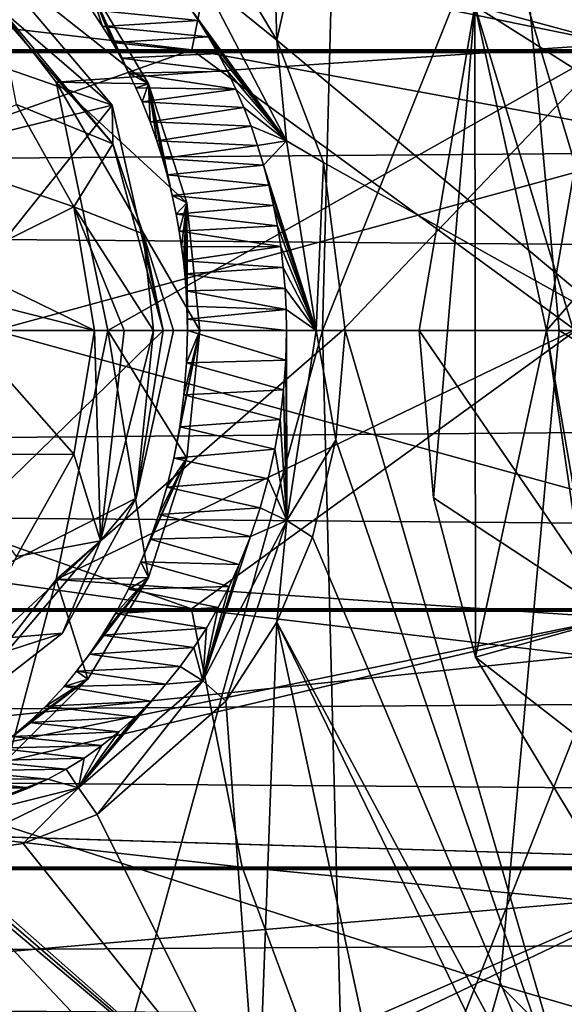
# Model space of a CAD drawing. Header units: metres. Extents: x -150 to 307, y -550 to 84.
# Tile 856 of 1056: x 210.44 to 214.26, y -4.73 to 2.18. Entities that reach past the tile are written whole.
import ezdxf

# ---------------------------------------------------------------- set-up
doc = ezdxf.new("R2010")
doc.units = ezdxf.units.M
doc.layers.add('solid_26006363', color=7, linetype='CONTINUOUS')

msp = doc.modelspace()

# ---------------------------------------------------------------- linework, layer by layer
at = {"layer": 'solid_26006363'}
for points in [[(210.618042, 12.746159, 926.440979), (199.540802, 0, 917.246277), (208.028397, 15.818866, 924.133667)], [(212.583405, 8.932697, 928.192017), (199.540802, 0, 917.246277), (210.618042, 12.746159, 926.440979)], [(209.391617, 11.514729, 927.203979), (208.929962, -0.000005, 927.139404), (212.744339, 6.936975, 929.95697)], [(213.810257, 4.600105, 929.285156), (229.17627, 9.082661, 939.973816), (229.99118, 0.000344, 940.69989)], [(213.810257, 4.600105, 929.285156), (199.540802, 0, 917.246277), (212.583405, 8.932697, 928.192017)], [(212.56279, -0.000019, 929.918945), (215.45134, -0.000019, 932.097229), (215.66008, 7.726824, 932.134583)], [(212.744339, 6.936975, 929.95697), (212.56279, -0.000019, 929.918945), (215.66008, 7.726824, 932.134583)], [(208.929962, -0.000005, 927.139404), (212.56279, -0.000019, 929.918945), (212.744339, 6.936975, 929.95697)], [(214.195068, 6.062963, 889.888855), (214.602234, 6.46374, 890.252258), (214.688553, -0.000087, 890.190491)], [(213.020996, 5.571158, 888.874329), (214.195068, 6.062963, 889.888855), (214.688553, -0.000087, 890.190491)], [(212.131622, 5.649225, 888.12738), (212.242981, 2.041377, 888.131836), (211.976913, 2.484826, 887.914673)], [(213.020996, 5.571158, 888.874329), (212.242981, 2.041377, 888.131836), (212.131622, 5.649225, 888.12738)], [(213.020996, 5.571158, 888.874329), (214.688553, -0.000087, 890.190491), (212.242981, 2.041377, 888.131836)], [(213.810257, 4.600105, 929.285156), (214.22731, 0.000173, 929.656738), (199.540802, 0, 917.246277)], [(213.810257, 4.600105, 929.285156), (229.99118, 0.000344, 940.69989), (214.22731, 0.000173, 929.656738)], [(214.443146, 1.76941, 895.218567), (214.716278, 4.099349, 895.461914), (213.633133, 2.281774, 894.496887)], [(51.326496, 1.972128, 672.819702), (52.118008, 3.784486, 673.061707), (287.022736, 1.972128, -98.107941)], [(52.118008, 3.784486, 673.061707), (287.815277, 3.786167, -97.865639), (287.022736, 1.972128, -98.107941)], [(63.380936, 3.784486, 676.505127), (64.172447, 1.972128, 676.747131), (299.085419, 3.771021, -94.420006)], [(64.172447, 1.972128, 676.747131), (299.873505, 1.954857, -94.17907), (299.085419, 3.771021, -94.420006)], [(195.914063, 1.972128, -275.727936), (211.64624, 1.972128, -269.344177), (196.179626, 3.786167, -276.513)], [(211.64624, 1.972128, -269.344177), (212.002808, 3.786167, -270.092316), (196.179626, 3.786167, -276.513)], [(199.95607, 3.771021, -287.676636), (217.073212, 3.771021, -280.730896), (200.220139, 1.954857, -288.457275)], [(217.073212, 3.771021, -280.730896), (217.42778, 1.954857, -281.474823), (200.220139, 1.954857, -288.457275)], [(211.64624, 1.972128, -269.344177), (226.512878, 1.972128, -261.144348), (212.002808, 3.786167, -270.092316)], [(226.512878, 1.972128, -261.144348), (226.955429, 3.786167, -261.845062), (212.002808, 3.786167, -270.092316)], [(209.707214, 3.023292, 889.023193), (214.624878, 2.015249, 893.179565), (215.472687, 3.721791, 893.944824)], [(213.633133, 2.281774, 894.496887), (215.472687, 3.721791, 893.944824), (214.624878, 2.015249, 893.179565)], [(209.707214, 3.023292, 889.023193), (210.693237, 1.746147, 889.830261), (214.624878, 2.015249, 893.179565)], [(211.340897, 1.734447, 889.068115), (210.693237, 1.746147, 889.830261), (209.707214, 3.023292, 889.023193)], [(210.916962, 2.448804, 888.721741), (211.340897, 1.734447, 889.068115), (209.707214, 3.023292, 889.023193)], [(209.121414, 2.264341, 890.477112), (211.085083, 1.584617, 888.545044), (210.229141, 2.59427, 887.83313)], [(210.31076, 2.252404, 887.427185), (210.229141, 2.59427, 887.83313), (211.085083, 1.584617, 888.545044)], [(211.204056, 1.808222, 888.953979), (211.340897, 1.734447, 889.068115), (210.916962, 2.448804, 888.721741)], [(211.149368, 1.914243, 888.909302), (211.204056, 1.808222, 888.953979), (210.916962, 2.448804, 888.721741)], [(211.087799, 2.023953, 888.859009), (211.149368, 1.914243, 888.909302), (210.916962, 2.448804, 888.721741)], [(211.0186, 2.136934, 888.802429), (211.087799, 2.023953, 888.859009), (210.916962, 2.448804, 888.721741)], [(210.940704, 2.252992, 888.738708), (211.0186, 2.136934, 888.802429), (210.916962, 2.448804, 888.721741)], [(211.615372, 2.29026, 887.984253), (211.723862, 2.461914, 887.80719), (212.311646, 1.333259, 888.284363)], [(211.723862, 2.461914, 887.80719), (211.976913, 2.484826, 887.914673), (212.242981, 2.041377, 888.131836)], [(212.311646, 1.333259, 888.284363), (211.723862, 2.461914, 887.80719), (212.242981, 2.041377, 888.131836)], [(210.940704, 2.252992, 888.738708), (211.615372, 2.29026, 887.984253), (211.691208, 2.179702, 888.045776)], [(211.691208, 2.179702, 888.045776), (211.615372, 2.29026, 887.984253), (212.311646, 1.333259, 888.284363)], [(209.639542, 1.227852, 890.938721), (211.085083, 1.584617, 888.545044), (209.121414, 2.264341, 890.477112)], [(210.31076, 2.252404, 887.427185), (211.090118, 1.311901, 888.068359), (210.285034, 2.241804, 887.405518)], [(210.285034, 2.241804, 887.405518), (211.090118, 1.311901, 888.068359), (210.412659, 1.58864, 887.832092)], [(210.31076, 2.252404, 887.427185), (211.085083, 1.584617, 888.545044), (211.090118, 1.311901, 888.068359)], [(210.940704, 2.252992, 888.738708), (211.691208, 2.179702, 888.045776), (211.0186, 2.136934, 888.802429)], [(213.633133, 2.281774, 894.496887), (214.327362, 0, 892.909973), (213.242691, 0, 894.148987)], [(213.633133, 2.281774, 894.496887), (213.242691, 0, 894.148987), (213.342361, -1.176028, 894.237793)], [(213.633133, 2.281774, 894.496887), (213.342361, -1.176028, 894.237793), (213.637802, -2.294474, 894.501038)], [(213.633133, 2.281774, 894.496887), (214.624878, 2.015249, 893.179565), (214.327362, 0, 892.909973)], [(214.138153, 0, 894.946838), (213.633133, 2.281774, 894.496887), (213.637802, -2.294474, 894.501038)], [(214.443146, 1.76941, 895.218567), (213.633133, 2.281774, 894.496887), (214.138153, 0, 894.946838)], [(211.0186, 2.136934, 888.802429), (211.691208, 2.179702, 888.045776), (211.763245, 2.064895, 888.104126)], [(211.763245, 2.064895, 888.104126), (211.691208, 2.179702, 888.045776), (212.311646, 1.333259, 888.284363)], [(211.0186, 2.136934, 888.802429), (211.763245, 2.064895, 888.104126), (211.087799, 2.023953, 888.859009)], [(210.693237, 1.746147, 889.830261), (211.055954, 0.000083, 890.12561), (214.624878, 2.015249, 893.179565)], [(211.055954, 0.000083, 890.12561), (212.704758, 0.000014, 891.521667), (214.624878, 2.015249, 893.179565)], [(211.087799, 2.023953, 888.859009), (211.763245, 2.064895, 888.104126), (211.831314, 1.946057, 888.159241)], [(211.087799, 2.023953, 888.859009), (211.831314, 1.946057, 888.159241), (211.149368, 1.914243, 888.909302)], [(211.831314, 1.946057, 888.159241), (211.763245, 2.064895, 888.104126), (212.311646, 1.333259, 888.284363)], [(212.571487, 1.181915, 888.399475), (212.242981, 2.041377, 888.131836), (214.688553, -0.000087, 890.190491)], [(212.311646, 1.333259, 888.284363), (212.242981, 2.041377, 888.131836), (212.571487, 1.181915, 888.399475)], [(212.704758, 0.000014, 891.521667), (214.327362, 0, 892.909973), (214.624878, 2.015249, 893.179565)], [(51.326496, 1.972128, 672.819702), (286.751587, 0, -98.190849), (51.055336, 0, 672.736816)], [(51.326496, 1.972128, 672.819702), (287.022736, 1.972128, -98.107941), (286.751587, 0, -98.190849)], [(64.172447, 1.972128, 676.747131), (64.443604, 0, 676.830017), (299.873505, 1.954857, -94.17907)], [(64.443604, 0, 676.830017), (300.139832, 0, -94.097641), (299.873505, 1.954857, -94.17907)], [(195.914063, 1.972128, -275.727936), (206.087204, 0, -271.541718), (211.64624, 1.972128, -269.344177)], [(200.220139, 1.954857, -288.457275), (217.42778, 1.954857, -281.474823), (210.262085, 0, -284.97406)], [(211.64624, 1.972128, -269.344177), (206.087204, 0, -271.541718), (214.343445, 0, -267.70639)], [(217.42778, 1.954857, -281.474823), (227.565887, 0, -276.501038), (210.262085, 0, -284.97406)], [(211.149368, 1.914243, 888.909302), (211.831314, 1.946057, 888.159241), (211.895264, 1.823421, 888.210999)], [(211.64624, 1.972128, -269.344177), (214.343445, 0, -267.70639), (222.338913, 0, -263.353485)], [(211.64624, 1.972128, -269.344177), (222.338913, 0, -263.353485), (226.512878, 1.972128, -261.144348)], [(211.895264, 1.823421, 888.210999), (211.831314, 1.946057, 888.159241), (212.311646, 1.333259, 888.284363)], [(211.149368, 1.914243, 888.909302), (211.895264, 1.823421, 888.210999), (211.204056, 1.808222, 888.953979)], [(211.204056, 1.808222, 888.953979), (211.895264, 1.823421, 888.210999), (211.954971, 1.69724, 888.259277)], [(211.204056, 1.808222, 888.953979), (211.954971, 1.69724, 888.259277), (211.252655, 1.705963, 888.993652)], [(211.204056, 1.808222, 888.953979), (211.252655, 1.705963, 888.993652), (211.340897, 1.734447, 889.068115)], [(211.954971, 1.69724, 888.259277), (211.895264, 1.823421, 888.210999), (212.311646, 1.333259, 888.284363)], [(211.701431, 0.000012, 889.361816), (211.055954, 0.000083, 890.12561), (210.693237, 1.746147, 889.830261)], [(211.60965, 0.897964, 889.28717), (211.701431, 0.000012, 889.361816), (210.693237, 1.746147, 889.830261)], [(211.340897, 1.734447, 889.068115), (211.60965, 0.897964, 889.28717), (210.693237, 1.746147, 889.830261)], [(211.252655, 1.705963, 888.993652), (211.295929, 1.607391, 889.028931), (211.340897, 1.734447, 889.068115)], [(211.295929, 1.607391, 889.028931), (211.352036, 1.466679, 889.074707), (211.340897, 1.734447, 889.068115)], [(211.50766, 0.949452, 889.201599), (211.60965, 0.897964, 889.28717), (211.340897, 1.734447, 889.068115)], [(211.471893, 1.093207, 889.172424), (211.50766, 0.949452, 889.201599), (211.340897, 1.734447, 889.068115)], [(211.438766, 1.209746, 889.145447), (211.471893, 1.093207, 889.172424), (211.340897, 1.734447, 889.068115)], [(211.3992, 1.334149, 889.11322), (211.438766, 1.209746, 889.145447), (211.340897, 1.734447, 889.068115)], [(211.352036, 1.466679, 889.074707), (211.3992, 1.334149, 889.11322), (211.340897, 1.734447, 889.068115)], [(215.485535, 1.54309, 893.91803), (214.443146, 1.76941, 895.218567), (214.138153, 0, 894.946838)], [(211.252655, 1.705963, 888.993652), (211.954971, 1.69724, 888.259277), (211.295929, 1.607391, 889.028931)], [(211.295929, 1.607391, 889.028931), (211.954971, 1.69724, 888.259277), (212.010376, 1.567762, 888.304077)], [(212.010376, 1.567762, 888.304077), (211.954971, 1.69724, 888.259277), (212.311646, 1.333259, 888.284363)], [(211.295929, 1.607391, 889.028931), (212.010376, 1.567762, 888.304077), (211.352036, 1.466679, 889.074707)], [(209.822449, 0, 891.101685), (211.085083, 1.584617, 888.545044), (209.639542, 1.227852, 890.938721)], [(209.68811, 1.257261, 888.545105), (210.412659, 1.58864, 887.832092), (210.816727, 0.868942, 888.161011)], [(209.822449, 0, 891.101685), (211.445084, 0, 888.843506), (211.085083, 1.584617, 888.545044)], [(211.090118, 1.311901, 888.068359), (210.816727, 0.868942, 888.161011), (210.412659, 1.58864, 887.832092)], [(211.085083, 1.584617, 888.545044), (211.445084, 0, 888.843506), (211.090118, 1.311901, 888.068359)], [(211.352036, 1.466679, 889.074707), (212.010376, 1.567762, 888.304077), (212.061417, 1.435238, 888.345337)], [(212.061417, 1.435238, 888.345337), (212.010376, 1.567762, 888.304077), (212.311646, 1.333259, 888.284363)], [(215.485535, 1.54309, 893.91803), (214.138153, 0, 894.946838), (215.257401, 0, 893.712463)], [(211.352036, 1.466679, 889.074707), (212.061417, 1.435238, 888.345337), (211.3992, 1.334149, 889.11322)], [(211.3992, 1.334149, 889.11322), (212.061417, 1.435238, 888.345337), (212.108002, 1.299922, 888.382935)], [(212.108002, 1.299922, 888.382935), (212.061417, 1.435238, 888.345337), (212.311646, 1.333259, 888.284363)], [(211.3992, 1.334149, 889.11322), (212.108002, 1.299922, 888.382935), (211.438766, 1.209746, 889.145447)], [(212.15004, 1.162055, 888.416931), (212.108002, 1.299922, 888.382935), (212.311646, 1.333259, 888.284363)], [(212.15004, 1.162055, 888.416931), (212.311646, 1.333259, 888.284363), (212.519562, 0.000019, 888.452087)], [(212.311646, 1.333259, 888.284363), (212.571487, 1.181915, 888.399475), (212.519562, 0.000019, 888.452087)], [(210.004211, 0.465753, 888.826782), (209.68811, 1.257261, 888.545105), (210.816727, 0.868942, 888.161011)], [(211.090118, 1.311901, 888.068359), (211.303528, 0.680663, 888.243225), (210.816727, 0.868942, 888.161011)], [(211.445084, 0, 888.843506), (211.303528, 0.680663, 888.243225), (211.090118, 1.311901, 888.068359)], [(211.438766, 1.209746, 889.145447), (212.108002, 1.299922, 888.382935), (212.15004, 1.162055, 888.416931)], [(211.438766, 1.209746, 889.145447), (212.15004, 1.162055, 888.416931), (211.471893, 1.093207, 889.172424)], [(212.519562, 0.000019, 888.452087), (212.571487, 1.181915, 888.399475), (212.722794, -0.000005, 888.522522)], [(212.571487, 1.181915, 888.399475), (214.688553, -0.000087, 890.190491), (212.722794, -0.000005, 888.522522)], [(211.471893, 1.093207, 889.172424), (212.15004, 1.162055, 888.416931), (212.187424, 1.021864, 888.447083)], [(212.187424, 1.021864, 888.447083), (212.15004, 1.162055, 888.416931), (212.519562, 0.000019, 888.452087)], [(211.471893, 1.093207, 889.172424), (212.187424, 1.021864, 888.447083), (211.50766, 0.949452, 889.201599)], [(211.50766, 0.949452, 889.201599), (212.187424, 1.021864, 888.447083), (212.220016, 0.879571, 888.473389)], [(212.220016, 0.879571, 888.473389), (212.187424, 1.021864, 888.447083), (212.519562, 0.000019, 888.452087)], [(211.50766, 0.949452, 889.201599), (212.220016, 0.879571, 888.473389), (211.535583, 0.818101, 889.224365)], [(211.50766, 0.949452, 889.201599), (211.535583, 0.818101, 889.224365), (211.60965, 0.897964, 889.28717)], [(210.004211, 0.465753, 888.826782), (210.816727, 0.868942, 888.161011), (210.960999, 0, 888.276428)], [(211.170395, 0, 888.221008), (210.960999, 0, 888.276428), (210.816727, 0.868942, 888.161011)], [(211.303528, 0.680663, 888.243225), (211.376602, 0, 888.30304), (210.816727, 0.868942, 888.161011)], [(211.170395, 0, 888.221008), (210.816727, 0.868942, 888.161011), (211.376602, 0, 888.30304)], [(211.535583, 0.818101, 889.224365), (211.55719, 0.698253, 889.241943), (211.60965, 0.897964, 889.28717)], [(211.535583, 0.818101, 889.224365), (212.220016, 0.879571, 888.473389), (212.247681, 0.735542, 888.495728)], [(211.55719, 0.698253, 889.241943), (211.573776, 0.588945, 889.255432), (211.60965, 0.897964, 889.28717)], [(211.573776, 0.588945, 889.255432), (211.586349, 0.489469, 889.265686), (211.60965, 0.897964, 889.28717)], [(211.586349, 0.489469, 889.265686), (211.595703, 0.399014, 889.273315), (211.60965, 0.897964, 889.28717)], [(211.595703, 0.399014, 889.273315), (211.605209, 0.278037, 889.281067), (211.60965, 0.897964, 889.28717)], [(211.605209, 0.278037, 889.281067), (211.610703, 0.172487, 889.285522), (211.60965, 0.897964, 889.28717)], [(211.60965, 0.897964, 889.28717), (211.614136, 0.000008, 889.28833), (211.701431, 0.000012, 889.361816)], [(211.613388, 0.080411, 889.28772), (211.614136, 0.000008, 889.28833), (211.60965, 0.897964, 889.28717)], [(211.610703, 0.172487, 889.285522), (211.613388, 0.080411, 889.28772), (211.60965, 0.897964, 889.28717)], [(212.247681, 0.735542, 888.495728), (212.220016, 0.879571, 888.473389), (212.519562, 0.000019, 888.452087)], [(211.535583, 0.818101, 889.224365), (212.247681, 0.735542, 888.495728), (211.55719, 0.698253, 889.241943)], [(211.55719, 0.698253, 889.241943), (212.247681, 0.735542, 888.495728), (212.27034, 0.590158, 888.513977)], [(211.55719, 0.698253, 889.241943), (212.27034, 0.590158, 888.513977), (211.573776, 0.588945, 889.255432)], [(212.27034, 0.590158, 888.513977), (212.247681, 0.735542, 888.495728), (212.519562, 0.000019, 888.452087)], [(211.517899, 0, 888.566772), (211.376602, 0, 888.30304), (211.303528, 0.680663, 888.243225)], [(211.445084, 0, 888.843506), (211.517899, 0, 888.566772), (211.303528, 0.680663, 888.243225)], [(211.573776, 0.588945, 889.255432), (212.27034, 0.590158, 888.513977), (211.586349, 0.489469, 889.265686)], [(211.586349, 0.489469, 889.265686), (212.27034, 0.590158, 888.513977), (212.287979, 0.443666, 888.528198)], [(212.287979, 0.443666, 888.528198), (212.27034, 0.590158, 888.513977), (212.519562, 0.000019, 888.452087)], [(211.586349, 0.489469, 889.265686), (212.287979, 0.443666, 888.528198), (211.595703, 0.399014, 889.273315)], [(210.036972, 0.234711, 888.855957), (210.004211, 0.465753, 888.826782), (210.960999, 0, 888.276428)], [(211.595703, 0.399014, 889.273315), (212.287979, 0.443666, 888.528198), (212.300598, 0.296312, 888.538391)], [(212.300598, 0.296312, 888.538391), (212.287979, 0.443666, 888.528198), (212.519562, 0.000019, 888.452087)], [(211.595703, 0.399014, 889.273315), (212.300598, 0.296312, 888.538391), (211.605209, 0.278037, 889.281067)], [(211.605209, 0.278037, 889.281067), (212.300598, 0.296312, 888.538391), (212.308182, 0.148346, 888.544495)], [(211.605209, 0.278037, 889.281067), (212.308182, 0.148346, 888.544495), (211.610703, 0.172487, 889.285522)], [(212.308182, 0.148346, 888.544495), (212.300598, 0.296312, 888.538391), (212.519562, 0.000019, 888.452087)], [(210.047958, 0, 888.865723), (210.036972, 0.234711, 888.855957), (210.960999, 0, 888.276428)], [(211.610703, 0.172487, 889.285522), (212.308182, 0.148346, 888.544495), (211.613388, 0.080411, 889.28772)], [(211.613388, 0.080411, 889.28772), (212.308182, 0.148346, 888.544495), (212.310715, 0.000022, 888.54657)], [(212.308182, 0.148346, 888.544495), (212.519562, 0.000019, 888.452087), (212.310715, 0.000022, 888.54657)], [(211.613388, 0.080411, 889.28772), (212.310715, 0.000022, 888.54657), (211.614136, 0.000008, 889.28833)], [(199.540802, 0, 917.246277), (214.22731, 0.000173, 929.656738), (213.810318, -4.599802, 929.285156)], [(209.122696, -2.262609, 890.47821), (211.445084, 0, 888.843506), (209.822449, 0, 891.101685)], [(209.888031, -0.871697, 888.723206), (210.047958, 0, 888.865723), (210.81752, -0.869209, 888.1604)], [(210.81752, -0.869209, 888.1604), (210.047958, 0, 888.865723), (210.960999, 0, 888.276428)], [(210.692017, -1.748939, 889.829285), (212.704758, 0.000014, 891.521667), (211.055954, 0.000083, 890.12561)], [(211.340576, -1.735145, 889.067871), (210.692017, -1.748939, 889.829285), (211.055954, 0.000083, 890.12561)], [(210.692017, -1.748939, 889.829285), (214.327362, 0, 892.909973), (212.704758, 0.000014, 891.521667)], [(214.625748, -2.018053, 893.180359), (214.327362, 0, 892.909973), (210.692017, -1.748939, 889.829285)], [(210.81752, -0.869209, 888.1604), (210.960999, 0, 888.276428), (211.003021, -1.477693, 887.996826)], [(211.003021, -1.477693, 887.996826), (210.960999, 0, 888.276428), (211.170395, 0, 888.221008)], [(211.003021, -1.477693, 887.996826), (211.170395, 0, 888.221008), (211.376602, 0, 888.30304)], [(211.003021, -1.477693, 887.996826), (211.376602, 0, 888.30304), (211.253876, -1.178106, 888.685059)], [(211.609802, -0.897226, 889.287292), (211.055954, 0.000083, 890.12561), (211.701431, 0.000012, 889.361816)], [(211.340576, -1.735145, 889.067871), (211.055954, 0.000083, 890.12561), (211.609802, -0.897226, 889.287292)], [(211.253876, -1.178106, 888.685059), (211.376602, 0, 888.30304), (211.517899, 0, 888.566772)], [(211.253876, -1.178106, 888.685059), (211.517899, 0, 888.566772), (211.445084, 0, 888.843506)], [(211.519501, -0.896429, 889.211243), (211.609802, -0.897226, 889.287292), (211.701431, 0.000012, 889.361816)], [(211.560715, -0.676122, 889.244812), (211.519501, -0.896429, 889.211243), (211.701431, 0.000012, 889.361816)], [(211.590485, -0.451157, 889.269043), (211.560715, -0.676122, 889.244812), (211.701431, 0.000012, 889.361816)], [(211.608215, -0.226195, 889.283508), (211.590485, -0.451157, 889.269043), (211.701431, 0.000012, 889.361816)], [(211.614136, 0.000008, 889.28833), (211.608215, -0.226195, 889.283508), (211.701431, 0.000012, 889.361816)], [(211.614136, 0.000008, 889.28833), (212.305725, -0.20782, 888.542542), (211.608215, -0.226195, 889.283508)], [(211.614136, 0.000008, 889.28833), (212.310715, 0.000022, 888.54657), (212.305725, -0.20782, 888.542542)], [(212.305725, -0.20782, 888.542542), (212.310715, 0.000022, 888.54657), (212.311798, -1.333553, 888.284485)], [(212.310715, 0.000022, 888.54657), (212.519562, 0.000019, 888.452087), (212.311798, -1.333553, 888.284485)], [(212.311798, -1.333553, 888.284485), (212.519562, 0.000019, 888.452087), (212.657822, -0.76711, 888.469666)], [(212.519562, 0.000019, 888.452087), (212.722794, -0.000005, 888.522522), (212.657822, -0.76711, 888.469666)], [(213.242691, 0, 894.148987), (214.327362, 0, 892.909973), (214.625748, -2.018053, 893.180359)], [(213.342361, -1.176028, 894.237793), (213.242691, 0, 894.148987), (214.625748, -2.018053, 893.180359)], [(214.138153, 0, 894.946838), (213.637802, -2.294474, 894.501038), (214.737976, -4.122272, 895.481262)], [(213.810318, -4.599802, 929.285156), (214.22731, 0.000173, 929.656738), (229.176407, -9.081716, 939.973938)], [(214.439346, -1.759317, 895.21521), (214.138153, 0, 894.946838), (214.737976, -4.122272, 895.481262)], [(215.257401, 0, 893.712463), (214.138153, 0, 894.946838), (214.439346, -1.759317, 895.21521)], [(214.22731, 0.000173, 929.656738), (229.99118, 0.000344, 940.69989), (229.176407, -9.081716, 939.973938)], [(51.055336, 0, 672.736816), (286.751587, 0, -98.190849), (287.017914, -1.954857, -98.109421)], [(51.326496, -1.972128, 672.819702), (51.055336, 0, 672.736816), (287.017914, -1.954857, -98.109421)], [(64.172447, -1.972128, 676.747131), (299.868683, -1.972128, -94.180542), (300.139832, 0, -94.097641)], [(64.443604, 0, 676.830017), (64.172447, -1.972128, 676.747131), (300.139832, 0, -94.097641)], [(195.912445, -1.954857, -275.723175), (211.644073, -1.954857, -269.33963), (197.603653, 0, -274.843964)], [(211.644073, -1.954857, -269.33963), (206.087204, 0, -271.541718), (197.603653, 0, -274.843964)], [(199.540802, 0, 917.246277), (213.810318, -4.599802, 929.285156), (212.583496, -8.932452, 928.192139)], [(199.540802, 0, 917.246277), (212.583496, -8.932452, 928.192139), (210.618164, -12.745977, 926.441101)], [(199.540802, 0, 917.246277), (210.618164, -12.745977, 926.441101), (208.028534, -15.818749, 924.133789)], [(210.262085, 0, -284.97406), (217.425598, -1.972128, -281.470245), (200.218521, -1.972128, -288.452515)], [(211.644073, -1.954857, -269.33963), (214.343445, 0, -267.70639), (206.087204, 0, -271.541718)], [(209.391617, -11.514744, 927.203979), (212.56279, -0.000019, 929.918945), (208.929962, -0.000005, 927.139404)], [(209.122696, -2.262609, 890.47821), (211.253876, -1.178106, 888.685059), (211.445084, 0, 888.843506)], [(209.391617, -11.514744, 927.203979), (212.741653, -6.885615, 929.95636), (212.56279, -0.000019, 929.918945)], [(210.262085, 0, -284.97406), (227.565887, 0, -276.501038), (217.425598, -1.972128, -281.470245)], [(211.644073, -1.954857, -269.33963), (226.510178, -1.954857, -261.140106), (214.343445, 0, -267.70639)], [(212.741653, -6.885615, 929.95636), (215.45134, -0.000019, 932.097229), (212.56279, -0.000019, 929.918945)], [(212.657822, -0.76711, 888.469666), (212.722794, -0.000005, 888.522522), (214.602142, -6.456104, 890.251892)], [(214.602142, -6.456104, 890.251892), (212.722794, -0.000005, 888.522522), (214.688553, -0.000087, 890.190491)], [(212.741653, -6.885615, 929.95636), (215.66008, -7.72686, 932.134583), (215.45134, -0.000019, 932.097229)], [(211.608215, -0.226195, 889.283508), (212.290619, -0.41666, 888.530334), (211.590485, -0.451157, 889.269043)], [(211.608215, -0.226195, 889.283508), (212.305725, -0.20782, 888.542542), (212.290619, -0.41666, 888.530334)], [(212.290619, -0.41666, 888.530334), (212.305725, -0.20782, 888.542542), (212.311798, -1.333553, 888.284485)], [(211.590485, -0.451157, 889.269043), (212.265198, -0.625812, 888.509827), (211.560715, -0.676122, 889.244812)], [(211.590485, -0.451157, 889.269043), (212.290619, -0.41666, 888.530334), (212.265198, -0.625812, 888.509827)], [(212.265198, -0.625812, 888.509827), (212.290619, -0.41666, 888.530334), (212.311798, -1.333553, 888.284485)], [(211.560715, -0.676122, 889.244812), (212.229218, -0.834556, 888.480835), (211.519501, -0.896429, 889.211243)], [(211.560715, -0.676122, 889.244812), (212.265198, -0.625812, 888.509827), (212.229218, -0.834556, 888.480835)], [(212.229218, -0.834556, 888.480835), (212.265198, -0.625812, 888.509827), (212.311798, -1.333553, 888.284485)], [(212.311798, -1.333553, 888.284485), (212.657822, -0.76711, 888.469666), (212.494324, -1.451151, 888.336792)], [(212.494324, -1.451151, 888.336792), (212.657822, -0.76711, 888.469666), (214.602142, -6.456104, 890.251892)], [(209.888031, -0.871697, 888.723206), (210.81752, -0.869209, 888.1604), (210.412613, -1.588721, 887.832031)], [(210.412613, -1.588721, 887.832031), (210.81752, -0.869209, 888.1604), (211.003021, -1.477693, 887.996826)], [(211.2883, -1.625487, 889.022705), (211.340576, -1.735145, 889.067871), (211.609802, -0.897226, 889.287292)], [(211.352264, -1.466625, 889.074951), (211.2883, -1.625487, 889.022705), (211.609802, -0.897226, 889.287292)], [(211.413467, -1.291806, 889.124817), (211.352264, -1.466625, 889.074951), (211.609802, -0.897226, 889.287292)], [(211.46991, -1.101256, 889.170837), (211.413467, -1.291806, 889.124817), (211.609802, -0.897226, 889.287292)], [(211.519501, -0.896429, 889.211243), (212.182556, -1.041848, 888.443176), (211.46991, -1.101256, 889.170837)], [(211.519501, -0.896429, 889.211243), (211.46991, -1.101256, 889.170837), (211.609802, -0.897226, 889.287292)], [(211.519501, -0.896429, 889.211243), (212.229218, -0.834556, 888.480835), (212.182556, -1.041848, 888.443176)], [(212.182556, -1.041848, 888.443176), (212.229218, -0.834556, 888.480835), (212.311798, -1.333553, 888.284485)], [(211.46991, -1.101256, 889.170837), (212.125168, -1.24662, 888.396851), (211.413467, -1.291806, 889.124817)], [(211.46991, -1.101256, 889.170837), (212.182556, -1.041848, 888.443176), (212.125168, -1.24662, 888.396851)], [(212.125168, -1.24662, 888.396851), (212.182556, -1.041848, 888.443176), (212.311798, -1.333553, 888.284485)], [(213.637802, -2.294474, 894.501038), (213.342361, -1.176028, 894.237793), (214.625748, -2.018053, 893.180359)], [(209.122696, -2.262609, 890.47821), (210.737793, -2.12622, 888.25647), (211.253876, -1.178106, 888.685059)], [(211.003021, -1.477693, 887.996826), (211.253876, -1.178106, 888.685059), (210.737793, -2.12622, 888.25647)], [(211.413467, -1.291806, 889.124817), (212.056992, -1.447971, 888.341736), (211.352264, -1.466625, 889.074951)], [(211.413467, -1.291806, 889.124817), (212.125168, -1.24662, 888.396851), (212.056992, -1.447971, 888.341736)], [(212.056992, -1.447971, 888.341736), (212.125168, -1.24662, 888.396851), (212.311798, -1.333553, 888.284485)], [(211.723938, -2.461733, 887.807251), (212.311798, -1.333553, 888.284485), (211.885239, -2.603796, 887.8396)], [(212.056992, -1.447971, 888.341736), (212.311798, -1.333553, 888.284485), (211.723938, -2.461733, 887.807251)], [(212.311798, -1.333553, 888.284485), (212.242218, -2.047968, 888.131287), (211.885239, -2.603796, 887.8396)], [(212.311798, -1.333553, 888.284485), (212.494324, -1.451151, 888.336792), (212.242218, -2.047968, 888.131287)], [(211.352264, -1.466625, 889.074951), (212.056992, -1.447971, 888.341736), (211.978241, -1.644623, 888.278076)], [(211.978241, -1.644623, 888.278076), (212.056992, -1.447971, 888.341736), (211.723938, -2.461733, 887.807251)], [(212.494324, -1.451151, 888.336792), (214.602142, -6.456104, 890.251892), (212.242218, -2.047968, 888.131287)], [(211.003021, -1.477693, 887.996826), (209.913528, -2.768022, 887.56958), (210.018768, -2.393639, 887.185791)], [(211.003021, -1.477693, 887.996826), (210.737793, -2.12622, 888.25647), (209.913528, -2.768022, 887.56958)], [(210.412613, -1.588721, 887.832031), (211.003021, -1.477693, 887.996826), (210.018768, -2.393639, 887.185791)], [(211.352264, -1.466625, 889.074951), (211.978241, -1.644623, 888.278076), (211.2883, -1.625487, 889.022705)], [(211.2883, -1.625487, 889.022705), (211.907776, -1.797745, 888.22113), (211.199448, -1.817236, 888.950195)], [(211.2883, -1.625487, 889.022705), (211.199448, -1.817236, 888.950195), (211.340576, -1.735145, 889.067871)], [(211.2883, -1.625487, 889.022705), (211.978241, -1.644623, 888.278076), (211.907776, -1.797745, 888.22113)], [(211.907776, -1.797745, 888.22113), (211.978241, -1.644623, 888.278076), (211.723938, -2.461733, 887.807251)], [(214.625748, -2.018053, 893.180359), (210.692017, -1.748939, 889.829285), (209.703369, -3.026222, 889.020081)], [(210.359283, -3.003443, 888.264404), (209.703369, -3.026222, 889.020081), (210.692017, -1.748939, 889.829285)], [(210.359283, -3.003443, 888.264404), (210.692017, -1.748939, 889.829285), (210.915619, -2.450551, 888.720642)], [(210.915619, -2.450551, 888.720642), (210.692017, -1.748939, 889.829285), (211.340576, -1.735145, 889.067871)], [(210.835709, -2.393886, 888.652771), (210.915619, -2.450551, 888.720642), (211.340576, -1.735145, 889.067871)], [(210.925537, -2.274168, 888.726257), (210.835709, -2.393886, 888.652771), (211.340576, -1.735145, 889.067871)], [(211.016769, -2.139305, 888.800903), (210.925537, -2.274168, 888.726257), (211.340576, -1.735145, 889.067871)], [(211.108429, -1.987693, 888.875854), (211.016769, -2.139305, 888.800903), (211.340576, -1.735145, 889.067871)], [(211.199448, -1.817236, 888.950195), (211.108429, -1.987693, 888.875854), (211.340576, -1.735145, 889.067871)], [(211.199448, -1.817236, 888.950195), (211.907776, -1.797745, 888.22113), (211.830826, -1.946449, 888.158875)], [(211.830826, -1.946449, 888.158875), (211.907776, -1.797745, 888.22113), (211.723938, -2.461733, 887.807251)], [(211.199448, -1.817236, 888.950195), (211.830826, -1.946449, 888.158875), (211.108429, -1.987693, 888.875854)], [(51.326496, -1.972128, 672.819702), (287.017914, -1.954857, -98.109421), (287.806, -3.771021, -97.868477)], [(52.118008, -3.784486, 673.061707), (51.326496, -1.972128, 672.819702), (287.806, -3.771021, -97.868477)], [(63.380936, -3.784486, 676.505127), (299.076141, -3.786167, -94.422852), (299.868683, -1.972128, -94.180542)], [(64.172447, -1.972128, 676.747131), (63.380936, -3.784486, 676.505127), (299.868683, -1.972128, -94.180542)], [(211.998627, -3.771021, -270.083557), (211.644073, -1.954857, -269.33963), (195.912445, -1.954857, -275.723175)], [(196.176514, -3.771021, -276.503784), (211.998627, -3.771021, -270.083557), (195.912445, -1.954857, -275.723175)], [(217.425598, -1.972128, -281.470245), (217.069046, -3.786167, -280.722137), (199.952957, -3.786167, -287.66745)], [(200.218521, -1.972128, -288.452515), (217.425598, -1.972128, -281.470245), (199.952957, -3.786167, -287.66745)], [(211.108429, -1.987693, 888.875854), (211.747635, -2.09012, 888.091492), (211.016769, -2.139305, 888.800903)], [(211.108429, -1.987693, 888.875854), (211.830826, -1.946449, 888.158875), (211.747635, -2.09012, 888.091492)], [(226.950241, -3.771021, -261.836853), (226.510178, -1.954857, -261.140106), (211.644073, -1.954857, -269.33963)], [(211.998627, -3.771021, -270.083557), (226.950241, -3.771021, -261.836853), (211.644073, -1.954857, -269.33963)], [(211.747635, -2.09012, 888.091492), (211.830826, -1.946449, 888.158875), (211.723938, -2.461733, 887.807251)], [(214.625748, -2.018053, 893.180359), (209.703369, -3.026222, 889.020081), (208.352722, -3.496214, 887.904114)], [(215.468597, -3.716284, 893.941162), (214.625748, -2.018053, 893.180359), (208.352722, -3.496214, 887.904114)], [(211.885239, -2.603796, 887.8396), (212.242218, -2.047968, 888.131287), (212.109558, -5.66057, 888.109253)], [(212.999329, -5.563845, 888.855713), (212.109558, -5.66057, 888.109253), (212.242218, -2.047968, 888.131287)], [(214.188354, -6.058324, 889.882935), (212.242218, -2.047968, 888.131287), (214.602142, -6.456104, 890.251892)], [(214.188354, -6.058324, 889.882935), (212.999329, -5.563845, 888.855713), (212.242218, -2.047968, 888.131287)], [(213.637802, -2.294474, 894.501038), (214.625748, -2.018053, 893.180359), (215.468597, -3.716284, 893.941162)], [(207.432831, -3.19988, 888.972595), (209.913528, -2.768022, 887.56958), (210.737793, -2.12622, 888.25647)], [(207.432831, -3.19988, 888.972595), (210.737793, -2.12622, 888.25647), (209.122696, -2.262609, 890.47821)], [(211.016769, -2.139305, 888.800903), (211.658524, -2.228198, 888.019287), (210.925537, -2.274168, 888.726257)], [(211.016769, -2.139305, 888.800903), (211.747635, -2.09012, 888.091492), (211.658524, -2.228198, 888.019287)], [(211.658524, -2.228198, 888.019287), (211.747635, -2.09012, 888.091492), (211.723938, -2.461733, 887.807251)], [(210.925537, -2.274168, 888.726257), (211.563843, -2.360031, 887.942444), (210.835709, -2.393886, 888.652771)], [(210.925537, -2.274168, 888.726257), (211.658524, -2.228198, 888.019287), (211.563843, -2.360031, 887.942444)], [(211.563843, -2.360031, 887.942444), (211.658524, -2.228198, 888.019287), (211.723938, -2.461733, 887.807251)], [(214.737976, -4.122272, 895.481262), (213.637802, -2.294474, 894.501038), (215.468597, -3.716284, 893.941162)], [(210.835709, -2.393886, 888.652771), (211.463608, -2.485527, 887.861084), (210.74762, -2.500552, 888.580627)], [(210.835709, -2.393886, 888.652771), (210.74762, -2.500552, 888.580627), (210.915619, -2.450551, 888.720642)], [(210.835709, -2.393886, 888.652771), (211.563843, -2.360031, 887.942444), (211.463608, -2.485527, 887.861084)], [(211.463608, -2.485527, 887.861084), (211.563843, -2.360031, 887.942444), (211.723938, -2.461733, 887.807251)], [(210.276505, -2.933989, 888.193848), (210.359283, -3.003443, 888.264404), (210.915619, -2.450551, 888.720642)], [(210.384262, -2.852124, 888.282471), (210.276505, -2.933989, 888.193848), (210.915619, -2.450551, 888.720642)], [(210.498886, -2.754723, 888.376587), (210.384262, -2.852124, 888.282471), (210.915619, -2.450551, 888.720642)], [(210.620148, -2.638752, 888.476074), (210.498886, -2.754723, 888.376587), (210.915619, -2.450551, 888.720642)], [(210.74762, -2.500552, 888.580627), (210.620148, -2.638752, 888.476074), (210.915619, -2.450551, 888.720642)], [(210.74762, -2.500552, 888.580627), (211.463608, -2.485527, 887.861084), (211.357864, -2.604565, 887.775146)], [(210.848236, -3.213181, 887.092041), (211.723938, -2.461733, 887.807251), (210.980606, -3.400134, 887.097351)], [(211.463608, -2.485527, 887.861084), (211.723938, -2.461733, 887.807251), (210.848236, -3.213181, 887.092041)], [(211.357864, -2.604565, 887.775146), (211.463608, -2.485527, 887.861084), (210.848236, -3.213181, 887.092041)], [(211.723938, -2.461733, 887.807251), (211.885239, -2.603796, 887.8396), (210.980606, -3.400134, 887.097351)], [(210.74762, -2.500552, 888.580627), (211.357864, -2.604565, 887.775146), (210.620148, -2.638752, 888.476074)], [(210.620148, -2.638752, 888.476074), (211.357864, -2.604565, 887.775146), (211.247116, -2.716419, 887.685059)], [(211.247116, -2.716419, 887.685059), (211.357864, -2.604565, 887.775146), (210.848236, -3.213181, 887.092041)], [(210.980606, -3.400134, 887.097351), (211.885239, -2.603796, 887.8396), (212.109558, -5.66057, 888.109253)], [(210.620148, -2.638752, 888.476074), (211.247116, -2.716419, 887.685059), (210.498886, -2.754723, 888.376587)], [(210.498886, -2.754723, 888.376587), (211.131882, -2.820479, 887.591248), (210.384262, -2.852124, 888.282471)], [(210.498886, -2.754723, 888.376587), (211.247116, -2.716419, 887.685059), (211.131882, -2.820479, 887.591248)], [(211.131882, -2.820479, 887.591248), (211.247116, -2.716419, 887.685059), (210.848236, -3.213181, 887.092041)], [(210.384262, -2.852124, 888.282471), (211.131882, -2.820479, 887.591248), (211.012619, -2.916392, 887.49408)], [(211.012619, -2.916392, 887.49408), (211.131882, -2.820479, 887.591248), (210.848236, -3.213181, 887.092041)], [(210.384262, -2.852124, 888.282471), (211.012619, -2.916392, 887.49408), (210.276505, -2.933989, 888.193848)], [(210.276505, -2.933989, 888.193848), (210.889618, -3.003927, 887.393677), (210.143341, -3.023265, 888.08429)], [(210.276505, -2.933989, 888.193848), (211.012619, -2.916392, 887.49408), (210.889618, -3.003927, 887.393677)], [(210.889618, -3.003927, 887.393677), (211.012619, -2.916392, 887.49408), (210.848236, -3.213181, 887.092041)], [(210.143341, -3.023265, 888.08429), (210.763229, -3.082836, 887.290466), (210.021805, -3.094163, 887.984192)], [(210.143341, -3.023265, 888.08429), (210.889618, -3.003927, 887.393677), (210.763229, -3.082836, 887.290466)], [(210.763229, -3.082836, 887.290466), (210.889618, -3.003927, 887.393677), (210.848236, -3.213181, 887.092041)], [(210.021805, -3.094163, 887.984192), (210.633987, -3.152821, 887.184753), (209.911209, -3.150497, 887.893005)], [(210.021805, -3.094163, 887.984192), (210.763229, -3.082836, 887.290466), (210.633987, -3.152821, 887.184753)], [(210.633987, -3.152821, 887.184753), (210.763229, -3.082836, 887.290466), (210.848236, -3.213181, 887.092041)], [(209.911209, -3.150497, 887.893005), (210.502396, -3.213643, 887.076965), (209.764084, -3.214046, 887.771545)], [(210.633987, -3.152821, 887.184753), (210.848236, -3.213181, 887.092041), (209.818481, -3.471087, 886.248352)], [(210.502396, -3.213643, 887.076965), (210.633987, -3.152821, 887.184753), (209.818481, -3.471087, 886.248352)], [(209.911209, -3.150497, 887.893005), (210.633987, -3.152821, 887.184753), (210.502396, -3.213643, 887.076965)], [(209.764084, -3.214046, 887.771545), (210.502396, -3.213643, 887.076965), (210.369034, -3.265131, 886.967651)], [(209.818481, -3.471087, 886.248352), (210.848236, -3.213181, 887.092041), (209.873901, -3.687563, 886.181702)], [(210.369034, -3.265131, 886.967651), (210.502396, -3.213643, 887.076965), (209.818481, -3.471087, 886.248352)], [(210.848236, -3.213181, 887.092041), (210.459824, -3.605206, 886.667419), (209.873901, -3.687563, 886.181702)], [(210.848236, -3.213181, 887.092041), (210.980606, -3.400134, 887.097351), (210.459824, -3.605206, 886.667419)], [(210.459824, -3.605206, 886.667419), (210.980606, -3.400134, 887.097351), (212.109558, -5.66057, 888.109253)], [(215.468597, -3.716284, 893.941162), (208.352722, -3.496214, 887.904114), (208.322891, -3.496001, 887.879333)], [(210.573044, -5.844949, 889.830322), (215.468597, -3.716284, 893.941162), (208.322891, -3.496001, 887.879333)], [(209.925522, -6.183341, 889.300293), (210.573044, -5.844949, 889.830322), (208.322891, -3.496001, 887.879333)], [(209.873901, -3.687563, 886.181702), (210.459824, -3.605206, 886.667419), (212.109558, -5.66057, 888.109253)], [(210.761353, -6.633537, 887.018311), (210.333542, -7.313118, 886.691895), (209.759247, -3.68454, 886.086365)], [(211.758987, -5.804165, 887.820068), (210.761353, -6.633537, 887.018311), (209.759247, -3.68454, 886.086365)], [(212.109558, -5.66057, 888.109253), (211.758987, -5.804165, 887.820068), (209.759247, -3.68454, 886.086365)], [(209.816238, -3.686798, 886.133728), (212.109558, -5.66057, 888.109253), (209.759247, -3.68454, 886.086365)], [(209.816238, -3.686798, 886.133728), (209.873901, -3.687563, 886.181702), (212.109558, -5.66057, 888.109253)], [(210.573044, -5.844949, 889.830322), (211.250961, -5.731557, 890.396973), (215.468597, -3.716284, 893.941162)], [(211.250961, -5.731557, 890.396973), (216.735046, -4.855374, 895.076355), (215.468597, -3.716284, 893.941162)], [(52.118008, -3.784486, 673.061707), (287.806, -3.771021, -97.868477), (289.05188, -5.281072, -97.487572)], [(53.365746, -5.290247, 673.443176), (52.118008, -3.784486, 673.061707), (289.05188, -5.281072, -97.487572)], [(63.380936, -3.784486, 676.505127), (62.133198, -5.290247, 676.123657), (299.076141, -3.786167, -94.422852)], [(62.133198, -5.290247, 676.123657), (297.826538, -5.292864, -94.804886), (299.076141, -3.786167, -94.422852)], [(212.559143, -5.281072, -271.259613), (211.998627, -3.771021, -270.083557), (196.176514, -3.771021, -276.503784)], [(196.593994, -5.281072, -277.737915), (212.559143, -5.281072, -271.259613), (196.176514, -3.771021, -276.503784)], [(217.069046, -3.786167, -280.722137), (216.506851, -5.292864, -279.542572), (199.534241, -5.292864, -286.429657)], [(199.952957, -3.786167, -287.66745), (217.069046, -3.786167, -280.722137), (199.534241, -5.292864, -286.429657)], [(227.645935, -5.281072, -262.938354), (226.950241, -3.771021, -261.836853), (211.998627, -3.771021, -270.083557)], [(212.559143, -5.281072, -271.259613), (227.645935, -5.281072, -262.938354), (211.998627, -3.771021, -270.083557)], [(212.583496, -8.932452, 928.192139), (213.810318, -4.599802, 929.285156), (226.778427, -17.64673, 937.837463)], [(213.810318, -4.599802, 929.285156), (229.176407, -9.081716, 939.973938), (226.778427, -17.64673, 937.837463)]]:
    msp.add_3dface(points, dxfattribs=at)

doc.saveas('drawing.dxf')
